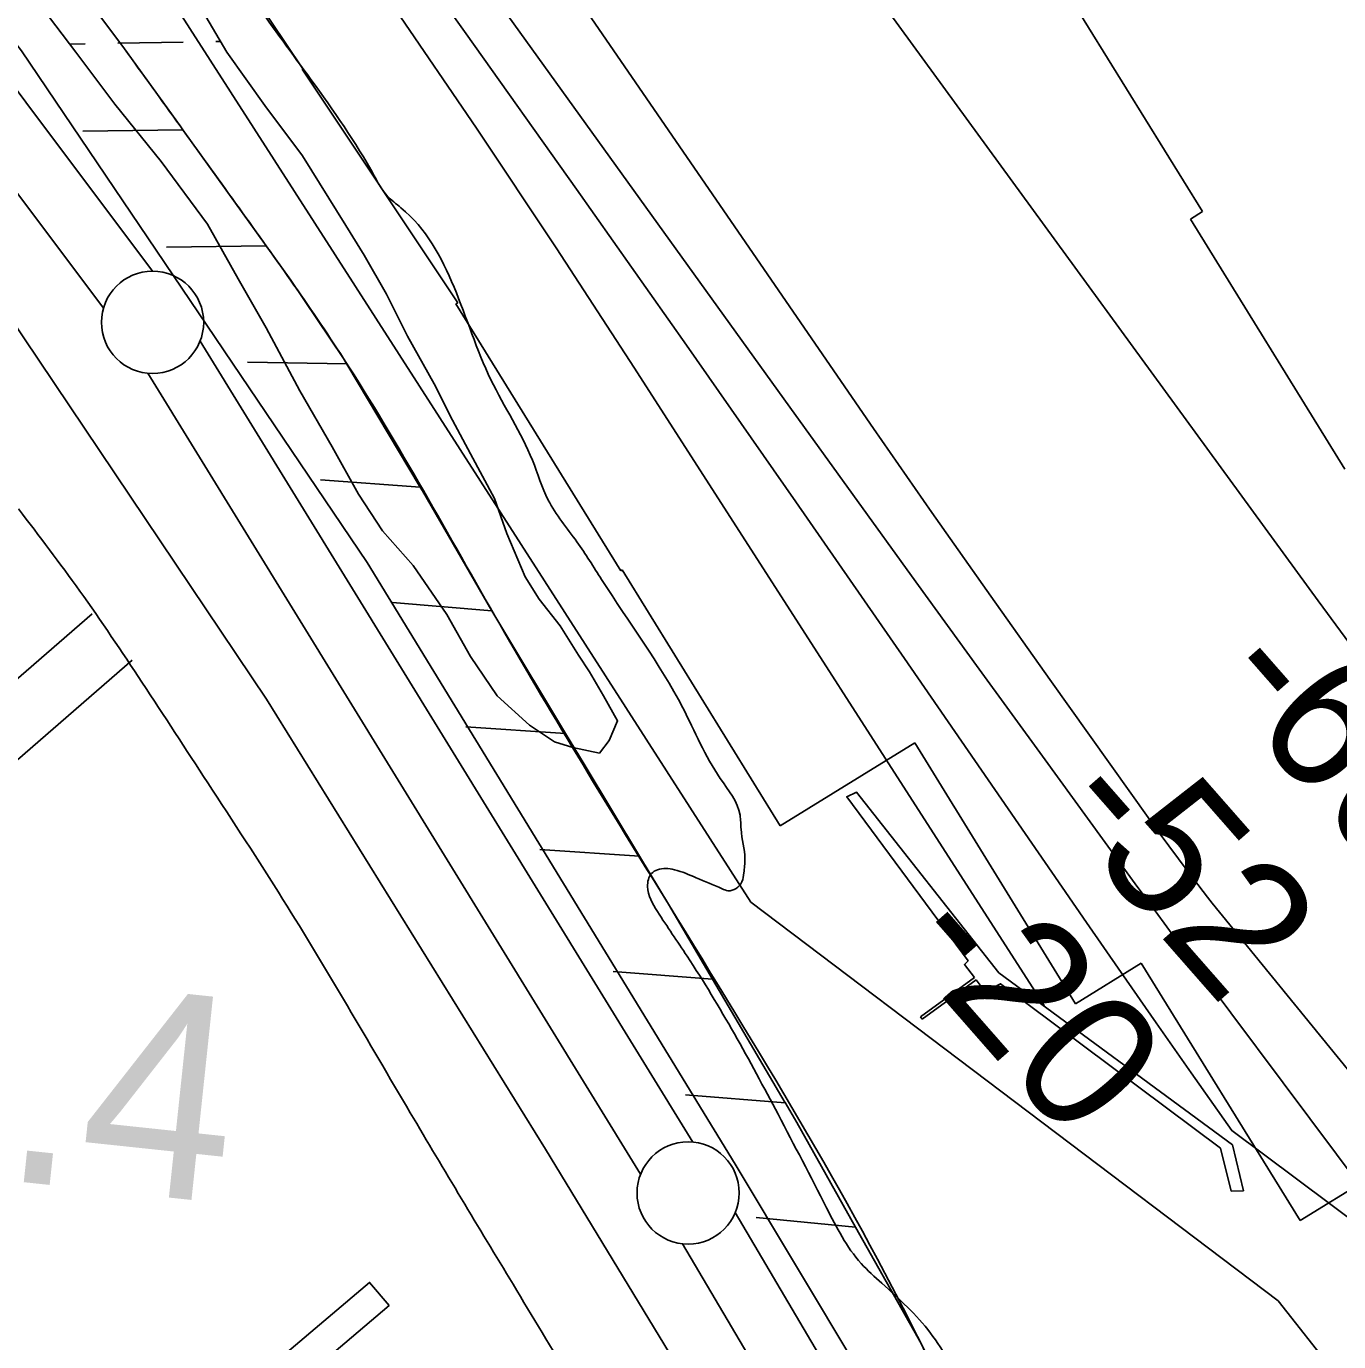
# Model space of a CAD drawing. Extents: x 3892998 to 3931244, y 278583 to 304547.
# Drawn here: x 3911745 to 3912387, y 287475 to 288119 of the extents above; entities that cross this region are included whole.
import ezdxf

# ---------------------------------------------------------------- set-up
doc = ezdxf.new("R2010")
doc.units = 0
for name, color, linetype in [('V-BLDG-OTLN', 7, 'Continuous'), ('V-CHAN-DOCK', 7, 'Continuous'), ('V-LEVE-TOET', 7, 'Continuous'), ('V-RIVR-EDGE', 7, 'Continuous'), ('V-RIVR-RANG', 7, 'Continuous'), ('V-ROAD-CNTR', 7, 'Continuous'), ('V-RRAP-FSHR', 7, 'Continuous'), ('V-RRAP-RVMT', 7, 'Continuous'), ('V-SURV-IDEN', 7, 'Continuous'), ('V-SURV-LINE', 7, 'Continuous'), ('V-TOPO-DPTH', 7, 'Continuous'), ('V-TOPO-MAJR', 7, 'Continuous'), ('V-TOPO-MINR', 7, 'Continuous'), ('V-WETL-SWMP', 7, 'Continuous')]:
    doc.layers.add(name, color=color, linetype=linetype)

msp = doc.modelspace()

# ---------------------------------------------------------------- linework, layer by layer
at = {"layer": 'V-BLDG-OTLN'}
msp.add_lwpolyline([(3911922.87, 287493.02), (3911862.27, 287441.61), (3911852.67, 287452.92), (3911913.27, 287504.34)], close=True, dxfattribs=at)
at = {"layer": 'V-CHAN-DOCK'}
for p, q in [((3912182.7, 287634.18), (3912209.05, 287653.43)), ((3912183.52, 287633.07), (3912209.89, 287652.33)), ((3912183.52, 287633.07), (3912182.7, 287634.18))]:
    msp.add_line(p, q, dxfattribs=at)
for points in [[(3912209.05, 287653.43), (3912204.21, 287659.79), (3912206.01, 287661.59), (3912146.66, 287741.84), (3912151.45, 287744.04), (3912220.99, 287655.8), (3912335.25, 287571.58), (3912340.66, 287549.21), (3912334.67, 287549.01)], [(3912334.67, 287549.01), (3912329.46, 287569.98), (3912221.79, 287650.41), (3912214.4, 287646.41), (3912209.89, 287652.33)]]:
    msp.add_lwpolyline(points, dxfattribs=at)
at = {"layer": 'V-LEVE-TOET'}
for points in [[(3910461.33, 289811.84), (3910628.36, 289591.3), (3910849.12, 289281.45), (3911091.81, 288969.64), (3911307.85, 288682.5), (3911517.23, 288398.5), (3911743.07, 288106.66), (3911912.06, 287856.35), (3912092.06, 287562.14), (3912212.05, 287361.96), (3912215.58, 287348.24), (3912217.56, 287327.47), (3912216.78, 287307.88), (3912213.65, 287294.56), (3912212.87, 287280.06), (3912210.53, 287267.13), (3912206.62, 287249.1), (3912208.19, 287229.11), (3912212.51, 287213.84), (3912244.72, 287037.12), (3912258.46, 286987.36), (3912297.39, 286872.29), (3912299.97, 286844.45)], [(3910378.46, 289800.36), (3910604.3, 289498.34), (3910825.83, 289187.7), (3910970.9, 289000.06), (3911108.14, 288812.82), (3911171.65, 288734.86), (3911181.06, 288722.33), (3911187.73, 288714.89), (3911192.82, 288707.84), (3911200.67, 288696.08), (3911205.76, 288690.6), (3911212.04, 288681.59), (3911221.84, 288665.53), (3911335.16, 288506.09), (3911542.57, 288236.2), (3911714.3, 288010.56), (3911862.91, 287789.62), (3911999.38, 287569.46), (3912128.39, 287357.13)]]:
    msp.add_lwpolyline(points, dxfattribs=at)
at = {"layer": 'V-RIVR-EDGE'}
msp.add_spline([(3909865.84, 290928.21), (3909862.62, 290923.11), (3909860.68, 290922.62), (3909860.67, 290920.68), (3909870.35, 290905.12), (3909881.93, 290877.89), (3909893.54, 290856.5), (3909906.13, 290843.84), (3909921.61, 290817.58), (3909937.09, 290794.71), (3909948.22, 290777.2), (3909977.73, 290734.39), (3910003.37, 290694.51), (3910040.65, 290645.85), (3910078.4, 290595.25), (3910114.21, 290544.17), (3910151.48, 290493.58), (3910181.95, 290444.45), (3910200.82, 290413.32), (3910226.93, 290368.58), (3910256.93, 290323.83), (3910278.7, 290289.3), (3910307.74, 290250.37), (3910325.16, 290226.53), (3910363.87, 290167.19), (3910391.44, 290124.87), (3910427.73, 290068.94), (3910449.5, 290036.83), (3910504.18, 289956.56), (3910522.07, 289926.9), (3910550.12, 289879.72), (3910562.21, 289857.35), (3910573.34, 289842.27), (3910610.65, 289806.73), (3910620.82, 289794.07), (3910623.21, 289779.99), (3910634.83, 289764.42), (3910664.83, 289724.03), (3910692.43, 289689.49), (3910710.83, 289668.07), (3910721.01, 289660.28), (3910770.89, 289605.28), (3910782.51, 289588.74), (3910807.66, 289548.37), (3910835.72, 289503.62), (3910862.83, 289470.04), (3910892.35, 289425.78), (3910920.41, 289383.46), (3910947.99, 289342.6), (3910968.78, 289304.67), (3911000.23, 289260.88), (3911019.59, 289231.7), (3911055.91, 289191.3), (3911085.45, 289159.66), (3911118.86, 289116.84), (3911139.19, 289091.05), (3911160.97, 289062.35), (3911184.19, 289025.87), (3911223.42, 288981.58), (3911281.53, 288916.36), (3911313, 288876.94), (3911328.5, 288859.42), (3911346.41, 288837.53), (3911371.58, 288801.04), (3911404.48, 288751.91), (3911426.73, 288715.43), (3911446.57, 288687.7), (3911479.01, 288646.83), (3911529.35, 288582.12), (3911550.65, 288552.92), (3911609.2, 288468.28), (3911644.54, 288421.09), (3911676.97, 288378.76), (3911701.17, 288348.1), (3911741.37, 288303.81), (3911770.9, 288264.88), (3911788.8, 288235.7), (3911834.27, 288164.69), (3911857.49, 288130.15), (3911884.6, 288092.69), (3911915.56, 288045.51), (3911921.85, 288035.78), (3911928.64, 288029.93), (3911972.62, 287945.81), (3911992.92, 287906.42), (3912000.64, 287886.98), (3912014.67, 287866.55), (3912026.77, 287848.06), (3912066.44, 287785.32), (3912084.8, 287750.79), (3912094.47, 287732.8), (3912094.94, 287726), (3912096.85, 287711.43), (3912096.35, 287704.63), (3912095.36, 287700.26), (3912088.55, 287695.91), (3912085.64, 287696.89), (3912073.03, 287702.26), (3912062.35, 287706.17), (3912054.1, 287706.19), (3912051.18, 287704.26), (3912049.22, 287697.95), (3912054.05, 287685.8), (3912068.56, 287663.91), (3912113.05, 287586.58), (3912136.73, 287540.87), (3912153.66, 287513.63), (3912163.84, 287503.9), (3912187.57, 287479.56), (3912207.42, 287453.28), (3912216.14, 287445.98), (3912226.8, 287436.24), (3912240.84, 287416.78), (3912253.42, 287397.81), (3912271.31, 287366.2), (3912283.87, 287341.4), (3912284.84, 287338.97), (3912290.18, 287337.98), (3912303.79, 287344.26), (3912317.4, 287350.54), (3912319.83, 287350.54), (3912322.75, 287350.53), (3912327.59, 287345.66), (3912328.54, 287338.37), (3912335.79, 287321.36), (3912348.36, 287299.96), (3912369.18, 287275.14), (3912380.33, 287265.4), (3912402.15, 287253.21), (3912416.69, 287243.46), (3912434.16, 287238.07), (3912456.94, 287220.05), (3912481.62, 287183.56), (3912501.93, 287148.06), (3912512.56, 287124.73), (3912531.4, 287085.83), (3912550.27, 287059.56), (3912569.64, 287034.26), (3912593.34, 286996.8), (3912613.67, 286968.1), (3912632.04, 286936.49), (3912645.1, 286912.66), (3912660.58, 286888.83), (3912675.09, 286867.42), (3912698.32, 286835.31), (3912720.05, 286784.75), (3912736.96, 286747.81), (3912742.28, 286740.02), (3912755.33, 286715.22), (3912761.6, 286696.75), (3912774.14, 286660.3), (3912779.9, 286635.52), (3912793.38, 286585.46), (3912797.22, 286569.43), (3912803.96, 286543.67), (3912804.41, 286532.02)], degree=3, dxfattribs=at)
at = {"layer": 'V-ROAD-CNTR'}
for points in [[(3911777.54, 287831.32), (3911510.65, 287599.57), (3911501.44, 287591.67)], [(3911797.21, 287808.67), (3911530.25, 287576.86), (3911520.97, 287568.9)]]:
    msp.add_lwpolyline(points, dxfattribs=at)
msp.add_spline([(3912184.83, 287091.36), (3912167.63, 287143.95), (3912145.12, 287203.47), (3912114.56, 287272.17), (3912080.37, 287336.84), (3912040, 287408.55), (3911983.44, 287503.42), (3911933.21, 287587.28), (3911870.94, 287691.6), (3911834.13, 287748.7), (3911801.98, 287797.84), (3911771.57, 287842.48), (3911741.6, 287882.64)], degree=3, dxfattribs=at)
at = {"layer": 'V-RRAP-FSHR'}
for p, q in [((3911821.91, 288068.1), (3911773.09, 288067.46)), ((3911862.79, 288011.28), (3911813.96, 288010.69)), ((3911902.35, 287953.54), (3911853.53, 287954.48)), ((3911937.99, 287893.28), (3911889.29, 287896.91)), ((3911973.13, 287832.74), (3911924.47, 287836.9)), ((3912009.14, 287772.72), (3911960.43, 287776.07)), ((3912045.27, 287712.77), (3911996.56, 287716.11)), ((3912081.02, 287652.59), (3912032.34, 287656.44)), ((3912116.51, 287592.25), (3912067.84, 287596.11)), ((3912151, 287531.34), (3912102.41, 287536.16))]:
    msp.add_line(p, q, dxfattribs=at)
for points in [[(3906808.74, 295087.99), (3907517.52, 294079.97), (3908118.59, 293281.66), (3908235.46, 293171.33), (3908399.7, 292987.45), (3908497.62, 292843.41), (3908620.81, 292699.37), (3908781.89, 292472.59), (3908840.15, 292360.99), (3908947.12, 292209.3), (3909156.95, 291945.83), (3909268.04, 291726.28), (3910057.13, 290568.32), (3910757.48, 289562.21), (3911229.42, 288921.63), (3911814.1, 288135.16), (3912099.79, 287690.36), (3912357.66, 287495.41), (3912493.3, 287323.29)], [(3911793.39, 288107.71), (3911577.3, 288396.46), (3911412.62, 288622.24)], [(3911821.91, 288068.1), (3911820.58, 288069.96), (3911793.39, 288107.71), (3911780.7, 288124.68)], [(3911862.79, 288011.28), (3911847.76, 288032.2), (3911821.91, 288068.1)], [(3911937.99, 287893.28), (3911902.21, 287953.45), (3911900.59, 287956.16), (3911874.77, 287994.59), (3911862.79, 288011.28)], [(3911973.13, 287832.74), (3911939.11, 287891.4), (3911937.98, 287893.28)], [(3912009.14, 287772.72), (3911976.91, 287826.23), (3911973.13, 287832.74)], [(3912045.27, 287712.77), (3912018.17, 287757.74), (3912009.14, 287772.72)], [(3912081.02, 287652.59), (3912059.44, 287689.26), (3912045.27, 287712.77)], [(3912116.51, 287592.25), (3912081.02, 287652.59)], [(3912151, 287531.34), (3912122.25, 287582.51), (3912116.51, 287592.26)], [(3912185.09, 287470.21), (3912182.98, 287474.45), (3912151, 287531.34)]]:
    msp.add_lwpolyline(points, dxfattribs=at)
msp.add_spline([(3912237.86, 287340.69), (3912213.86, 287406.18), (3912182.98, 287474.45), (3912059.44, 287689.26), (3911976.91, 287826.23), (3911900.59, 287956.16), (3911847.76, 288032.2), (3911793.39, 288107.71)], degree=3, dxfattribs=at)
at = {"layer": 'V-RRAP-RVMT'}
for p, q in [((3911880.59, 288097.84), (3911803.35, 288213.66)), ((3912242, 288155.27), (3912320.55, 288028.03)), ((3911880.26, 288097.63), (3911880.59, 288097.84)), ((3911956.4, 287983.45), (3911880.26, 288097.63)), ((3912320.55, 288028.03), (3912314.74, 288024.42)), ((3912314.74, 288024.42), (3912390.19, 287902.01)), ((3911955.49, 287982.89), (3911956.4, 287983.45)), ((3912036.1, 287852.36), (3911955.49, 287982.89)), ((3912036.76, 287852.77), (3912036.1, 287852.36)), ((3912114.08, 287727.6), (3912036.76, 287852.77)), ((3912179.91, 287768.18), (3912114.08, 287727.6)), ((3912258.55, 287640.61), (3912179.91, 287768.18)), ((3912290.66, 287660.46), (3912258.55, 287640.61)), ((3912368.4, 287534.55), (3912290.66, 287660.46)), ((3912404.05, 287556.58), (3912368.4, 287534.55))]:
    msp.add_line(p, q, dxfattribs=at)
at = {"layer": 'V-SURV-LINE'}
for points in [[(3911249.49, 288742.88), (3911807.16, 287998.89)], [(3911783.17, 287980.88), (3911225.5, 288724.87)], [(3911830.4, 287964.74), (3912071.37, 287572.99)], [(3912045.83, 287557.26), (3911804.85, 287949)], [(3912092.13, 287538.52), (3912174.12, 287399.53)], [(3912148.28, 287384.29), (3912066.3, 287523.27)]]:
    msp.add_lwpolyline(points, dxfattribs=at)
for centre in [(3911807.15, 287973.89), (3912069.07, 287548.1)]:
    msp.add_circle(centre, 25, dxfattribs=at)
at = {"layer": 'V-TOPO-DPTH'}
for points in [[(3912243.26, 287639.83), (3912042.86, 287951.48), (3912004.47, 288010.34), (3911965.56, 288068.85), (3911925.9, 288126.85), (3911885.72, 288184.51), (3911828.71, 288265.2), (3911816.56, 288282.18), (3911804.27, 288299.06), (3911791.77, 288315.78), (3911779.14, 288332.41), (3911449.71, 288757.87), (3911422.3, 288792.59), (3911395.21, 288827.56), (3911368.6, 288862.91), (3911342.32, 288898.5), (3911277.9, 288987.01)], [(3912424.78, 287515.4), (3912321.4, 287653.7), (3912312.93, 287665.07), (3912304.5, 287676.46), (3912296.11, 287687.88), (3912287.74, 287699.32), (3912242.37, 287761.65), (3912211.38, 287804.29), (3912180.43, 287846.97), (3912149.56, 287889.7), (3912118.73, 287932.47), (3911884.03, 288258.64), (3911859.88, 288292.15), (3911835.72, 288325.65), (3911811.51, 288359.12), (3911787.28, 288392.57), (3911757.3, 288433.9), (3911718.14, 288488.06), (3911679.09, 288542.3), (3911640.2, 288596.65), (3911601.41, 288651.08), (3911381.97, 288959.97)], [(3912424.78, 287515.4), (3912321.4, 287653.7), (3912312.93, 287665.07), (3912304.5, 287676.46), (3912296.11, 287687.88), (3912287.74, 287699.32), (3912242.37, 287761.65), (3912211.38, 287804.29), (3912180.43, 287846.97), (3912149.56, 287889.7), (3912118.73, 287932.47), (3911884.03, 288258.64), (3911859.88, 288292.15), (3911835.72, 288325.65), (3911811.51, 288359.12), (3911787.28, 288392.57), (3911757.3, 288433.9), (3911718.14, 288488.06), (3911679.09, 288542.3), (3911640.2, 288596.65), (3911601.41, 288651.08), (3911381.97, 288959.97)], [(3911368.02, 288922.76), (3911386.19, 288897.9), (3911404.39, 288873.08), (3911422.65, 288848.29), (3911440.95, 288823.54), (3911783.09, 288361.72), (3911801.38, 288336.89), (3911819.58, 288312.01), (3911837.65, 288287.02), (3911855.63, 288261.97), (3911960.51, 288115.04), (3912014.54, 288038.95), (3912068.32, 287962.69), (3912121.73, 287886.16), (3912174.88, 287809.46), (3912246.92, 287704.94), (3912263.89, 287680.38), (3912280.9, 287655.85), (3912297.97, 287631.36), (3912315.07, 287606.89), (3912334.93, 287578.56)], [(3911368.02, 288922.76), (3911386.19, 288897.9), (3911404.39, 288873.08), (3911422.65, 288848.29), (3911440.95, 288823.54), (3911783.09, 288361.72), (3911801.38, 288336.89), (3911819.58, 288312.01), (3911837.65, 288287.02), (3911855.63, 288261.97), (3911960.51, 288115.04), (3912014.54, 288038.95), (3912068.32, 287962.69), (3912121.73, 287886.16), (3912174.88, 287809.46), (3912246.92, 287704.94), (3912263.89, 287680.38), (3912280.9, 287655.85), (3912297.97, 287631.36), (3912315.07, 287606.89), (3912334.93, 287578.56), (3912431.2, 287506.73)]]:
    msp.add_lwpolyline(points, dxfattribs=at)
at = {"layer": 'V-TOPO-MAJR'}
msp.add_lwpolyline([(3911976.9, 288188.14), (3912131.32, 287963.14), (3912159.73, 287921.98), (3912188.28, 287880.92), (3912217.06, 287840.02), (3912245.97, 287799.21), (3912294.89, 287730.58), (3912299.48, 287724.19), (3912304.12, 287717.83), (3912308.81, 287711.51), (3912313.54, 287705.21), (3912320.87, 287695.55), (3912323.08, 287692.69), (3912325.34, 287689.86), (3912695.09, 287236.21)], dxfattribs=at)
at = {"layer": 'V-TOPO-MINR'}
for points in [[(3911474.04, 289037.88), (3911734.33, 288685.42), (3911768.21, 288639.88), (3911802.31, 288594.51), (3911836.73, 288549.39), (3911871.37, 288504.43), (3911892.19, 288477.61), (3911916.68, 288446.26), (3911941.3, 288415.02), (3911966.11, 288383.93), (3911991.06, 288352.94), (3912018.23, 288319.41), (3912056.48, 288271.45), (3912094.24, 288223.1), (3912131.26, 288174.18), (3912167.78, 288124.89), (3912377.1, 287837.72), (3912399.07, 287807.95)], [(3911277.9, 288987.01), (3911342.32, 288898.5), (3911368.6, 288862.91), (3911395.21, 288827.56), (3911422.3, 288792.59), (3911449.71, 288757.87), (3911779.14, 288332.41), (3911791.77, 288315.78), (3911804.27, 288299.06), (3911816.56, 288282.18), (3911828.71, 288265.2), (3911885.72, 288184.51), (3911925.9, 288126.85), (3911965.56, 288068.85), (3912004.47, 288010.34), (3912042.86, 287951.48), (3912243.26, 287639.83)], [(3911381.97, 288959.97), (3911601.41, 288651.08), (3911640.2, 288596.65), (3911679.09, 288542.3), (3911718.14, 288488.06), (3911757.3, 288433.9), (3911787.28, 288392.57), (3911811.51, 288359.12), (3911835.72, 288325.65), (3911859.88, 288292.15), (3911884.03, 288258.64), (3912118.73, 287932.47), (3912149.56, 287889.7), (3912180.43, 287846.97), (3912211.38, 287804.29), (3912242.37, 287761.65), (3912287.74, 287699.32), (3912296.11, 287687.88), (3912304.5, 287676.46), (3912312.93, 287665.07), (3912321.4, 287653.7), (3912424.78, 287515.4)], [(3911368.02, 288922.76), (3911386.19, 288897.9), (3911404.39, 288873.08), (3911422.65, 288848.29), (3911440.95, 288823.54), (3911783.09, 288361.72), (3911801.38, 288336.89), (3911819.58, 288312.01), (3911837.65, 288287.02), (3911855.63, 288261.97), (3911960.51, 288115.04), (3912014.54, 288038.95), (3912068.32, 287962.69), (3912121.73, 287886.16), (3912174.88, 287809.46), (3912246.92, 287704.94), (3912263.89, 287680.38), (3912280.9, 287655.85), (3912297.97, 287631.36), (3912315.07, 287606.89), (3912334.93, 287578.56)]]:
    msp.add_lwpolyline(points, dxfattribs=at)
at = {"layer": 'V-WETL-SWMP'}
for p, q in [((3911766.59, 288109.98), (3911774.18, 288110.11)), ((3911790.18, 288110.39), (3911822.17, 288110.94)), ((3911838.17, 288111.22), (3911840.4, 288111.26))]:
    msp.add_line(p, q, dxfattribs=at)
msp.add_lwpolyline([(3911827.76, 288132.68), (3911843.51, 288106), (3911862, 288080), (3911880.48, 288055.38), (3911901.71, 288021.17), (3911910.62, 288006.8), (3911921.57, 287987.65), (3911931.85, 287967.12), (3911944.86, 287943.86), (3911953.76, 287926.07), (3911962.67, 287909.65), (3911974.31, 287887.76), (3911980.48, 287870.65), (3911989.38, 287849.44), (3911996.23, 287838.5), (3912006.5, 287825.5), (3912015.4, 287811.13), (3912020.88, 287802.92), (3912027.73, 287791.29), (3912034.58, 287778.98), (3912030.48, 287769.4), (3912025.69, 287763.23), (3912012.69, 287765.97), (3912003.79, 287768.7), (3911991.47, 287776.91), (3911975.72, 287791.27), (3911962.71, 287810.43), (3911951.07, 287830.95), (3911934.63, 287854.89), (3911919.57, 287871.99), (3911907.93, 287889.78), (3911894.92, 287913.04), (3911879.17, 287940.41), (3911862.73, 287971.2), (3911849.03, 287995.14), (3911833.96, 288021.82), (3911811.37, 288052.61), (3911788.77, 288080.66), (3911769.6, 288105.97), (3911747.01, 288136.07)], dxfattribs=at)

# ---------------------------------------------------------------- texts
at = {"layer": 'V-RIVR-RANG'}
for s, p in [('-60', (3912323.73, 287798.2)), ('-52', (3912245.79, 287735.4)), ('-20', (3912170.99, 287669.04))]:
    msp.add_text(s, height=67, rotation=311.26669, dxfattribs=at).set_placement(p)
at = {"layer": 'V-SURV-IDEN'}
for s, rotation, p in [('1761+66.4', 353.95311, (3911210.63, 287609.88)), ('1763+67.7', 354.70562, (3911284.37, 287412.62))]:
    msp.add_text(s, height=100, rotation=rotation, dxfattribs=at).set_placement(p)

doc.saveas('drawing.dxf')
